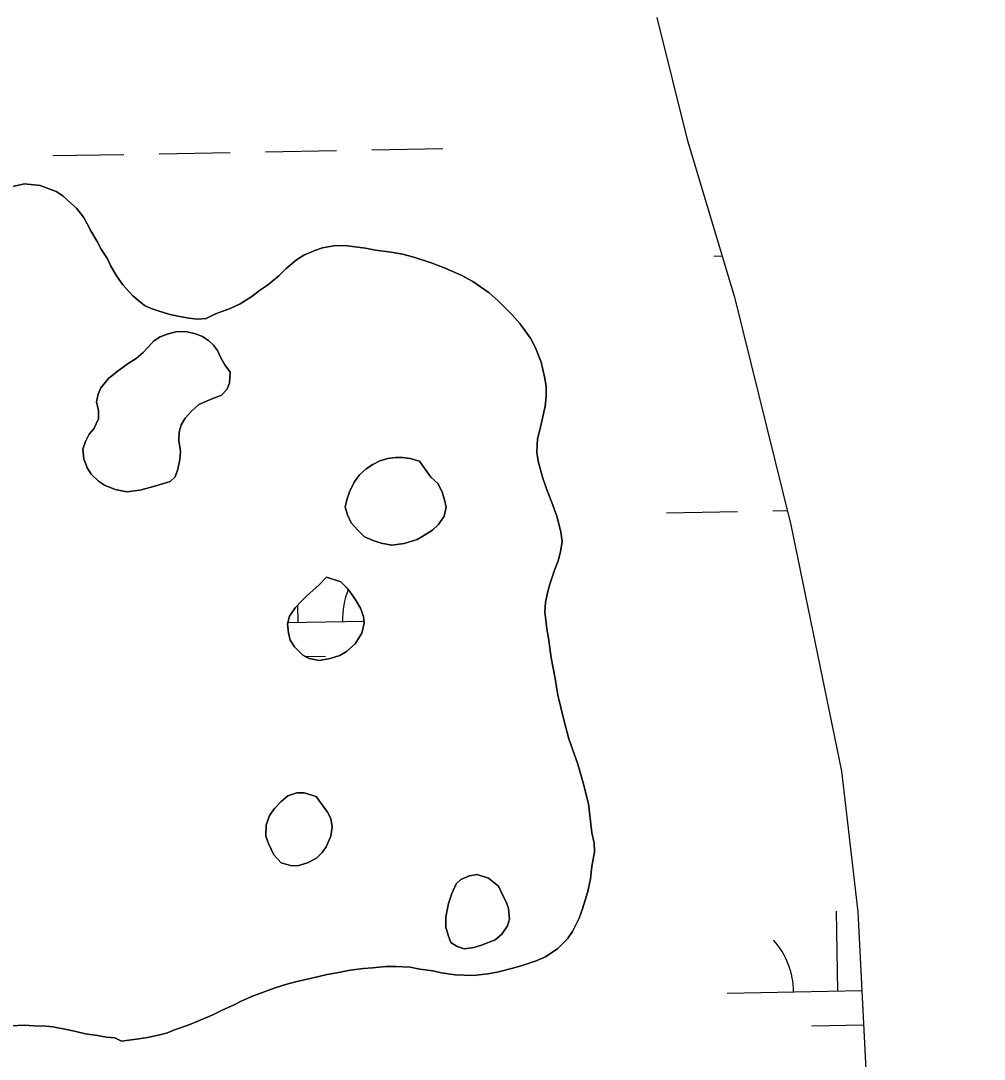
# Model space of a CAD drawing. Extents: x 3925854 to 3964121, y 224593 to 250589.
# Drawn here: x 3958696.1 to 3959131, y 231219 to 231687.6 of the extents above; entities that cross this region are included whole.
import ezdxf

# ---------------------------------------------------------------- set-up
doc = ezdxf.new("R2010")
doc.units = 0
doc.layers.add('V-TOPO-SHOR', color=7, linetype='Continuous')
doc.layers.add('V-WETL-SWMP', color=7, linetype='Continuous')

msp = doc.modelspace()

# ---------------------------------------------------------------- linework, layer by layer
at = {"layer": 'V-TOPO-SHOR'}
for points in [[(3958983.192, 231689.182), (3958996.963, 231634.076), (3959018.227, 231562.917), (3959043.747, 231460.209), (3959066.509, 231348.993), (3959073.847, 231285.468), (3959080.366, 231158.088), (3959097.917, 231048.588), (3959105.587, 231008.281), (3959108.01, 230992.471), (3959109.116, 230978.063), (3959107.958, 230966.531), (3959108.206, 230956.684), (3959109.408, 230946.979), (3959110.467, 230938.082), (3959113.699, 230907.055), (3959113.582, 230898.017), (3959114.354, 230890.372), (3959115.862, 230882.87), (3959117.168, 230879.628), (3959119.431, 230876.531), (3959123.615, 230875.335), (3959126.626, 230875.102), (3959130.957, 230874.346)], [(3958690.404, 231612.396), (3958697.758, 231613.977), (3958704.957, 231613.357), (3958712.146, 231610.528), (3958715.076, 231608.603), (3958718.734, 231605.353), (3958721.22, 231602.99), (3958724.436, 231599.006), (3958726.037, 231596.059), (3958727.786, 231592.817), (3958730.555, 231587.955), (3958732.449, 231584.566), (3958735.22, 231580.142), (3958736.677, 231577.197), (3958739.3, 231572.481), (3958742.218, 231568.499), (3958746.751, 231563.48), (3958752.022, 231559.193), (3958754.955, 231557.708), (3958758.183, 231556.664), (3958763.024, 231555.171), (3958766.254, 231554.421), (3958771.982, 231553.367), (3958776.094, 231552.906), (3958779.771, 231553.328), (3958784.043, 231555.366), (3958790.668, 231557.831), (3958795.085, 231559.869), (3958800.394, 231563.224), (3958803.933, 231565.851), (3958807.472, 231568.334), (3958812.637, 231572.571), (3958815.737, 231575.643), (3958820.608, 231579.735), (3958823.85, 231581.777), (3958828.857, 231583.956), (3958832.242, 231585.117)], [(3958832.242, 231585.117), (3958837.246, 231586.12), (3958842.388, 231586.243), (3958845.915, 231585.785), (3958851.788, 231585.023), (3958856.194, 231584.12), (3958863.245, 231583.204), (3958868.383, 231582.297), (3958873.522, 231580.949), (3958881.298, 231578.414), (3958886.873, 231576.331), (3958894.94, 231572.763), (3958900.215, 231569.945), (3958907.539, 231564.913), (3958911.637, 231561.221), (3958917.781, 231555.019), (3958921.437, 231551.032), (3958926.254, 231544.396), (3958928.437, 231539.977), (3958931.052, 231533.497), (3958932.49, 231526.878), (3958933.205, 231522.759), (3958933.182, 231518.055), (3958932.867, 231513.648), (3958931.515, 231507.481), (3958930.616, 231503.666), (3958929.418, 231498.968), (3958929.094, 231492.945), (3958929.662, 231488.826), (3958931.538, 231481.615), (3958933.278, 231476.905), (3958936.328, 231468.954), (3958938.069, 231464.094), (3958939.945, 231457.033), (3958940.512, 231452.619), (3958939.754, 231447.921), (3958938.706, 231443.958), (3958937.069, 231439.705), (3958934.98, 231433.395), (3958933.786, 231429.432), (3958932.883, 231425.027), (3958932.717, 231420.912), (3958933.561, 231413.265), (3958934.276, 231409.001), (3958935.558, 231400.176), (3958937.274, 231390.764), (3958938.562, 231383.262), (3958941.3, 231372.078), (3958943.463, 231363.544), (3958947.524, 231352.208), (3958949.984, 231343.672), (3958952.29, 231334.255), (3958953.842, 231321.169), (3958954.85, 231316.608), (3958955.124, 231312.637), (3958953.916, 231305.882), (3958953.304, 231300.449), (3958952.099, 231294.723), (3958949.709, 231286.797), (3958948.073, 231282.691), (3958945.106, 231276.678), (3958942.886, 231273.309), (3958938.456, 231268.92), (3958933, 231265.125), (3958928.73, 231263.382), (3958921.957, 231261.064), (3958917.542, 231259.909), (3958911.215, 231258.324), (3958906.949, 231257.461), (3958900.48, 231256.759), (3958892.251, 231257.091), (3958885.935, 231258.002), (3958882.117, 231258.903), (3958876.244, 231259.665), (3958871.838, 231260.568), (3958865.375, 231260.894), (3958860.963, 231260.769), (3958854.936, 231260.21), (3958850.82, 231259.935), (3958844.79, 231259.229), (3958838.757, 231257.935), (3958834.493, 231257.222), (3958828.167, 231255.78), (3958820.073, 231253.91), (3958816.247, 231252.899), (3958810.949, 231251.162), (3958805.209, 231249.13), (3958801.526, 231247.678), (3958795.931, 231245.354), (3958792.394, 231243.461), (3958786.797, 231240.989), (3958782.82, 231238.95), (3958776.045, 231236.191), (3958771.628, 231234.301), (3958765.592, 231232.271), (3958762.352, 231230.817), (3958758.969, 231229.953), (3958753.378, 231228.804), (3958749.407, 231228.234), (3958741.612, 231227.098), (3958738.532, 231228.581)], [(3958790.668, 231529.028), (3958788.186, 231532.422), (3958786.437, 231535.516), (3958784.983, 231538.756), (3958783.084, 231541.263), (3958780.891, 231543.332), (3958778.105, 231545.109), (3958775.025, 231546.299), (3958771.208, 231547.2), (3958766.651, 231547.368), (3958762.68, 231546.358), (3958758.998, 231545.054), (3958756.196, 231543.155), (3958753.685, 231540.376), (3958751.322, 231537.89), (3958748.221, 231535.258), (3958744.537, 231532.924), (3958739.671, 231529.419), (3958735.685, 231526.206), (3958732.286, 231521.961), (3958731.096, 231519.173), (3958730.344, 231515.649), (3958731.206, 231511.676), (3958731.19, 231508.001), (3958729.109, 231503.457), (3958727.041, 231501.114), (3958725.408, 231497.741), (3958724.216, 231494.368), (3958724.636, 231489.955), (3958726.086, 231485.834), (3958727.983, 231483.03), (3958731.2, 231479.782), (3958733.985, 231478.006), (3958738.679, 231476.071), (3958743.965, 231475.018), (3958749.847, 231475.725), (3958755, 231477.171), (3958758.531, 231478.183), (3958763.536, 231479.776), (3958765.75, 231481.822), (3958767.089, 231485.197), (3958767.992, 231489.6), (3958768.156, 231493.274), (3958767.446, 231498.276), (3958767.609, 231501.948), (3958768.509, 231505.325), (3958770.286, 231508.255), (3958773.241, 231511.475), (3958776.49, 231514.399), (3958780.024, 231515.999), (3958783.557, 231517.453), (3958786.797, 231518.612), (3958789.161, 231521.246), (3958790.35, 231524.033), (3958790.668, 231529.028)], [(3958876.164, 231488.935), (3958871.908, 231490.133), (3958868.381, 231490.589), (3958865.295, 231490.604), (3958861.764, 231490.032), (3958858.233, 231489.021), (3958854.992, 231487.419), (3958852.042, 231485.377), (3958848.944, 231482.746), (3958846.574, 231479.377), (3958844.498, 231474.977), (3958843.304, 231471.457), (3958842.554, 231468.08), (3958843.566, 231464.694), (3958845.313, 231461.01), (3958848.235, 231457.762), (3958851.307, 231454.661), (3958855.121, 231453.027), (3958858.789, 231451.833), (3958863.634, 231450.93), (3958869.223, 231451.784), (3958874.966, 231453.521), (3958877.618, 231454.977), (3958881.892, 231457.75), (3958884.698, 231460.234), (3958887.215, 231464.043), (3958888.116, 231468.154), (3958887.397, 231471.391), (3958886.385, 231474.924), (3958884.493, 231478.607), (3958881.273, 231481.709), (3958876.164, 231488.935)], [(3958834.172, 231436.518), (3958830.626, 231432.862), (3958828.118, 231430.669), (3958825.017, 231427.892), (3958822.801, 231425.696), (3958819.995, 231422.624), (3958817.478, 231418.963), (3958816.579, 231415.438), (3958817.001, 231411.469), (3958817.72, 231408.086), (3958819.616, 231405.137), (3958823.42, 231401.297), (3958826.352, 231399.814), (3958830.758, 231398.911), (3958835.759, 231399.767), (3958840.174, 231401.217), (3958843.123, 231402.966), (3958847.109, 231406.474), (3958850.07, 231411.309), (3958851.121, 231415.715), (3958850.84, 231418.803), (3958849.388, 231422.483), (3958847.496, 231425.873), (3958845.745, 231428.527), (3958843.406, 231431.625), (3958840.629, 231434.429), (3958834.172, 231436.518)], [(3958829.435, 231337.481), (3958824.003, 231339.123), (3958820.769, 231339.138), (3958816.649, 231337.835), (3958813.698, 231335.351), (3958810.597, 231332.132), (3958808.375, 231328.908), (3958806.884, 231324.654), (3958806.714, 231319.657), (3958807.873, 231316.272), (3958810.349, 231311.262), (3958813.71, 231307.572), (3958817.82, 231306.378), (3958821.054, 231306.214), (3958825.617, 231307.662), (3958829.594, 231309.702), (3958832.105, 231312.334), (3958834.028, 231314.824), (3958836.111, 231319.663), (3958836.717, 231323.923), (3958836, 231327.601), (3958834.544, 231330.401), (3958829.435, 231337.481)], [(3958911.694, 231297.109), (3958907.154, 231300.658), (3958902.165, 231302.298), (3958898.636, 231301.727), (3958894.807, 231300.129), (3958892.593, 231298.081), (3958890.662, 231293.83), (3958889.169, 231289.279), (3958887.964, 231283.258), (3958887.942, 231278.556), (3958888.953, 231275.023), (3958890.26, 231271.638), (3958893.045, 231269.86), (3958896.273, 231268.816), (3958900.684, 231269.383), (3958904.07, 231270.395), (3958910.255, 231272.864), (3958913.208, 231275.349), (3958915.87, 231279.158), (3958916.767, 231282.238), (3958916.202, 231286.944), (3958915.188, 231290.037), (3958913.73, 231292.837), (3958911.694, 231297.109)], [(3958738.532, 231228.581), (3958734.86, 231228.892), (3958730.75, 231229.648), (3958725.314, 231230.407), (3958721.058, 231231.458), (3958716.801, 231232.359), (3958710.632, 231233.565), (3958707.548, 231233.873), (3958701.965, 231234.047), (3958697.851, 231234.36), (3958691.678, 231234.096)]]:
    msp.add_lwpolyline(points, dxfattribs=at)
at = {"layer": 'V-WETL-SWMP'}
for p, q in [((3958983.192, 231689.182), (3958996.963, 231634.077)), ((3958996.963, 231634.077), (3959018.227, 231562.916)), ((3958710.66, 231626.768), (3958742.655, 231627.35)), ((3958758.652, 231627.641), (3958790.647, 231628.222)), ((3958806.644, 231628.513), (3958838.639, 231629.095)), ((3958854.636, 231629.386), (3958886.631, 231629.968)), ((3958697.759, 231613.978), (3958690.403, 231612.397)), ((3958704.958, 231613.356), (3958697.759, 231613.978)), ((3958712.145, 231610.529), (3958704.958, 231613.356)), ((3958715.076, 231608.604), (3958712.145, 231610.529)), ((3958718.734, 231605.353), (3958715.076, 231608.604)), ((3958721.221, 231602.99), (3958718.734, 231605.353)), ((3958724.435, 231599.007), (3958721.221, 231602.99)), ((3958726.038, 231596.059), (3958724.435, 231599.007)), ((3958727.786, 231592.818), (3958726.038, 231596.059)), ((3958730.555, 231587.955), (3958727.786, 231592.818)), ((3958732.449, 231584.565), (3958730.555, 231587.955)), ((3958735.221, 231580.143), (3958732.449, 231584.565)), ((3958828.857, 231583.956), (3958823.85, 231581.776)), ((3958832.243, 231585.116), (3958828.857, 231583.956)), ((3958837.245, 231586.121), (3958832.243, 231585.116)), ((3958842.389, 231586.243), (3958837.245, 231586.121)), ((3958845.914, 231585.785), (3958842.389, 231586.243)), ((3958851.789, 231585.022), (3958845.914, 231585.785)), ((3958856.194, 231584.119), (3958851.789, 231585.022)), ((3958863.244, 231583.204), (3958856.194, 231584.119)), ((3958736.676, 231577.197), (3958735.221, 231580.143)), ((3958820.607, 231579.734), (3958815.737, 231575.642)), ((3958823.85, 231581.776), (3958820.607, 231579.734)), ((3958868.383, 231582.297), (3958863.244, 231583.204)), ((3958873.521, 231580.95), (3958868.383, 231582.297)), ((3958881.298, 231578.414), (3958873.521, 231580.95)), ((3959008.849, 231581.44), (3959012.671, 231581.509)), ((3958739.299, 231572.481), (3958736.676, 231577.197)), ((3958815.737, 231575.642), (3958812.636, 231572.571)), ((3958886.873, 231576.33), (3958881.298, 231578.414)), ((3958894.939, 231572.764), (3958886.873, 231576.33)), ((3958742.219, 231568.499), (3958739.299, 231572.481)), ((3958812.636, 231572.571), (3958807.472, 231568.333)), ((3958900.216, 231569.946), (3958894.939, 231572.764)), ((3958907.54, 231564.914), (3958900.216, 231569.946)), ((3958746.751, 231563.48), (3958742.219, 231568.499)), ((3958803.933, 231565.852), (3958800.393, 231563.223)), ((3958807.472, 231568.333), (3958803.933, 231565.852)), ((3958752.022, 231559.193), (3958746.751, 231563.48)), ((3958800.393, 231563.223), (3958795.086, 231559.869)), ((3958911.638, 231561.221), (3958907.54, 231564.914)), ((3958917.781, 231555.019), (3958911.638, 231561.221)), ((3959018.227, 231562.916), (3959043.748, 231460.21)), ((3958754.954, 231557.709), (3958752.022, 231559.193)), ((3958758.182, 231556.665), (3958754.954, 231557.709)), ((3958763.025, 231555.172), (3958758.182, 231556.665)), ((3958790.667, 231557.832), (3958784.042, 231555.365)), ((3958795.086, 231559.869), (3958790.667, 231557.832)), ((3958766.254, 231554.422), (3958763.025, 231555.172)), ((3958771.981, 231553.366), (3958766.254, 231554.422)), ((3958776.094, 231552.905), (3958771.981, 231553.366)), ((3958779.77, 231553.328), (3958776.094, 231552.905)), ((3958784.042, 231555.365), (3958779.77, 231553.328)), ((3958921.436, 231551.033), (3958917.781, 231555.019)), ((3958926.254, 231544.396), (3958921.436, 231551.033)), ((3958928.437, 231539.977), (3958926.254, 231544.396)), ((3958931.052, 231533.498), (3958928.437, 231539.977)), ((3958932.49, 231526.877), (3958931.052, 231533.498)), ((3958933.205, 231522.759), (3958932.49, 231526.877)), ((3958933.182, 231518.056), (3958933.205, 231522.759)), ((3958931.515, 231507.482), (3958932.867, 231513.648)), ((3958932.867, 231513.648), (3958933.182, 231518.056)), ((3958930.615, 231503.665), (3958931.515, 231507.482)), ((3958929.417, 231498.968), (3958930.615, 231503.665)), ((3958929.094, 231492.944), (3958929.417, 231498.968)), ((3958929.662, 231488.826), (3958929.094, 231492.944)), ((3958931.538, 231481.616), (3958929.662, 231488.826)), ((3958933.279, 231476.905), (3958931.538, 231481.616)), ((3958936.327, 231468.954), (3958933.279, 231476.905)), ((3958938.068, 231464.095), (3958936.327, 231468.954)), ((3958939.944, 231457.032), (3958938.068, 231464.095)), ((3958987.544, 231465.601), (3959019.538, 231466.183)), ((3959035.536, 231466.474), (3959042.162, 231466.594)), ((3959043.748, 231460.21), (3959066.509, 231348.993)), ((3958939.754, 231447.921), (3958940.511, 231452.62)), ((3958940.511, 231452.62), (3958939.944, 231457.032)), ((3958938.706, 231443.958), (3958939.754, 231447.921)), ((3958937.069, 231439.704), (3958938.706, 231443.958)), ((3958934.981, 231433.394), (3958937.069, 231439.704)), ((3958932.883, 231425.027), (3958933.786, 231429.432)), ((3958933.786, 231429.432), (3958934.981, 231433.394)), ((3958932.717, 231420.913), (3958932.883, 231425.027)), ((3958821.351, 231416.142), (3958821.209, 231423.953)), ((3958933.562, 231413.266), (3958932.717, 231420.913)), ((3958816.738, 231416.058), (3958851.033, 231416.681)), ((3958934.276, 231409.001), (3958933.562, 231413.266)), ((3958935.557, 231400.177), (3958934.276, 231409.001)), ((3958824.47, 231400.765), (3958833.63, 231400.931)), ((3958937.275, 231390.763), (3958935.557, 231400.177)), ((3958938.562, 231383.261), (3958937.275, 231390.763)), ((3958941.301, 231372.078), (3958938.562, 231383.261)), ((3958943.464, 231363.544), (3958941.301, 231372.078)), ((3958947.525, 231352.208), (3958943.464, 231363.544)), ((3958949.983, 231343.672), (3958947.525, 231352.208)), ((3959066.509, 231348.993), (3959073.847, 231285.468)), ((3958952.289, 231334.255), (3958949.983, 231343.672)), ((3958953.843, 231321.168), (3958952.289, 231334.255)), ((3958954.85, 231316.607), (3958953.843, 231321.168)), ((3958953.917, 231305.883), (3958955.125, 231312.637)), ((3958955.125, 231312.637), (3958954.85, 231316.607)), ((3958953.303, 231300.448), (3958953.917, 231305.883)), ((3958952.1, 231294.722), (3958953.303, 231300.448)), ((3958892.255, 231297.34), (3958892.679, 231297.348)), ((3958949.71, 231286.797), (3958952.1, 231294.722)), ((3958948.074, 231282.69), (3958949.71, 231286.797)), ((3959064.889, 231249.729), (3959064.235, 231285.723)), ((3959073.847, 231285.468), (3959080.365, 231158.089)), ((3958945.106, 231276.678), (3958948.074, 231282.69)), ((3958942.885, 231273.309), (3958945.106, 231276.678)), ((3958938.455, 231268.921), (3958942.885, 231273.309)), ((3958928.729, 231263.383), (3958932.999, 231265.126)), ((3958932.999, 231265.126), (3958938.455, 231268.921)), ((3958854.936, 231260.209), (3958860.964, 231260.768)), ((3958860.964, 231260.768), (3958865.374, 231260.894)), ((3958865.374, 231260.894), (3958871.839, 231260.569)), ((3958871.839, 231260.569), (3958876.243, 231259.666)), ((3958917.542, 231259.909), (3958921.957, 231261.064)), ((3958921.957, 231261.064), (3958928.729, 231263.383)), ((3958820.074, 231253.91), (3958828.166, 231255.781)), ((3958828.166, 231255.781), (3958834.493, 231257.221)), ((3958834.493, 231257.221), (3958838.758, 231257.935)), ((3958838.758, 231257.935), (3958844.79, 231259.229)), ((3958844.79, 231259.229), (3958850.819, 231259.935)), ((3958850.819, 231259.935), (3958854.936, 231260.209)), ((3958876.243, 231259.666), (3958882.118, 231258.903)), ((3958882.118, 231258.903), (3958885.935, 231258.003)), ((3958885.935, 231258.003), (3958892.251, 231257.091)), ((3958892.251, 231257.091), (3958900.479, 231256.758)), ((3958900.479, 231256.758), (3958906.949, 231257.461)), ((3958906.949, 231257.461), (3958911.215, 231258.323)), ((3958911.215, 231258.323), (3958917.542, 231259.909)), ((3958805.208, 231249.131), (3958810.949, 231251.161)), ((3958810.949, 231251.161), (3958816.248, 231252.899)), ((3958816.248, 231252.899), (3958820.074, 231253.91)), ((3958795.931, 231245.354), (3958801.526, 231247.679)), ((3958801.526, 231247.679), (3958805.208, 231249.131)), ((3959014.897, 231248.82), (3959075.666, 231249.925)), ((3958786.798, 231240.989), (3958792.394, 231243.461)), ((3958792.394, 231243.461), (3958795.931, 231245.354)), ((3958776.046, 231236.19), (3958782.82, 231238.95)), ((3958782.82, 231238.95), (3958786.798, 231240.989)), ((3958691.677, 231234.096), (3958697.851, 231234.361)), ((3958697.851, 231234.361), (3958701.964, 231234.047)), ((3958701.964, 231234.047), (3958707.548, 231233.873)), ((3958707.548, 231233.873), (3958710.633, 231233.565)), ((3958710.633, 231233.565), (3958716.8, 231232.359)), ((3958716.8, 231232.359), (3958721.058, 231231.457)), ((3958765.593, 231232.272), (3958771.628, 231234.301)), ((3958771.628, 231234.301), (3958776.046, 231236.19)), ((3959053.172, 231234.082), (3959076.455, 231234.505)), ((3958721.058, 231231.457), (3958725.315, 231230.408)), ((3958725.315, 231230.408), (3958730.749, 231229.647)), ((3958730.749, 231229.647), (3958734.86, 231228.892)), ((3958734.86, 231228.892), (3958738.533, 231228.581)), ((3958738.533, 231228.581), (3958741.612, 231227.097)), ((3958741.612, 231227.097), (3958749.407, 231228.235)), ((3958749.407, 231228.235), (3958753.378, 231228.804)), ((3958753.378, 231228.804), (3958758.968, 231229.953)), ((3958758.968, 231229.953), (3958762.352, 231230.818)), ((3958762.352, 231230.818), (3958765.593, 231232.272))]:
    msp.add_line(p, q, dxfattribs=at)
for points in [[(3958790.668, 231529.029), (3958790.351, 231524.033), (3958789.161, 231521.246), (3958786.797, 231518.612), (3958783.558, 231517.452), (3958780.024, 231515.999), (3958776.489, 231514.399), (3958773.241, 231511.475), (3958770.286, 231508.256), (3958768.508, 231505.325), (3958767.61, 231501.948), (3958767.446, 231498.275), (3958768.157, 231493.274), (3958767.992, 231489.601), (3958767.089, 231485.196), (3958765.75, 231481.822), (3958763.536, 231479.775), (3958758.531, 231478.182), (3958754.999, 231477.17), (3958749.848, 231475.725), (3958743.965, 231475.018), (3958738.679, 231476.072), (3958733.985, 231478.006), (3958731.201, 231479.783), (3958727.983, 231483.031), (3958726.086, 231485.833), (3958724.636, 231489.955), (3958724.216, 231494.367), (3958725.408, 231497.741), (3958727.041, 231501.114), (3958729.11, 231503.456), (3958731.189, 231508.002), (3958731.207, 231511.676), (3958730.344, 231515.649), (3958731.096, 231519.173), (3958732.285, 231521.96), (3958735.686, 231526.206), (3958739.67, 231529.42), (3958744.537, 231532.924), (3958748.222, 231535.258), (3958751.321, 231537.889), (3958753.685, 231540.376), (3958756.197, 231543.156), (3958758.998, 231545.054), (3958762.679, 231546.359), (3958766.652, 231547.369), (3958771.208, 231547.2), (3958775.025, 231546.3), (3958778.106, 231545.109), (3958780.89, 231543.332), (3958783.084, 231541.264), (3958784.983, 231538.756), (3958786.437, 231535.516), (3958788.186, 231532.421)], [(3958876.163, 231488.935), (3958881.273, 231481.709), (3958884.492, 231478.607), (3958886.385, 231474.924), (3958887.396, 231471.391), (3958888.116, 231468.154), (3958887.214, 231464.043), (3958884.697, 231460.234), (3958881.893, 231457.749), (3958877.617, 231454.977), (3958874.965, 231453.52), (3958869.224, 231451.784), (3958863.635, 231450.929), (3958858.789, 231451.834), (3958855.121, 231453.027), (3958851.307, 231454.662), (3958848.236, 231457.763), (3958845.312, 231461.011), (3958843.566, 231464.694), (3958842.553, 231468.079), (3958843.304, 231471.456), (3958844.497, 231474.977), (3958846.575, 231479.377), (3958848.943, 231482.746), (3958852.042, 231485.377), (3958854.992, 231487.42), (3958858.233, 231489.021), (3958861.765, 231490.033), (3958865.295, 231490.604), (3958868.382, 231490.589), (3958871.907, 231490.132)], [(3958830.626, 231432.862), (3958834.171, 231436.519), (3958840.628, 231434.43), (3958843.407, 231431.625), (3958845.744, 231428.527), (3958847.495, 231425.873), (3958849.389, 231422.483), (3958850.841, 231418.802), (3958851.121, 231415.714), (3958850.071, 231411.31), (3958847.108, 231406.474), (3958843.123, 231402.966), (3958840.175, 231401.216), (3958835.759, 231399.767), (3958830.757, 231398.91), (3958826.352, 231399.813), (3958823.42, 231401.296), (3958819.617, 231405.136), (3958817.72, 231408.085), (3958817.002, 231411.468), (3958816.58, 231415.439), (3958817.479, 231418.962), (3958819.995, 231422.624), (3958822.802, 231425.697), (3958825.017, 231427.891), (3958828.117, 231430.669)], [(3958829.434, 231337.48), (3958834.544, 231330.401), (3958836.001, 231327.601), (3958836.718, 231323.923), (3958836.11, 231319.664), (3958834.029, 231314.824), (3958832.106, 231312.334), (3958829.595, 231309.701), (3958825.617, 231307.662), (3958821.054, 231306.214), (3958817.821, 231306.377), (3958813.711, 231307.572), (3958810.349, 231311.263), (3958807.874, 231316.272), (3958806.714, 231319.658), (3958806.885, 231324.654), (3958808.375, 231328.909), (3958810.596, 231332.132), (3958813.697, 231335.351), (3958816.649, 231337.835), (3958820.77, 231339.138), (3958824.004, 231339.123)], [(3958911.694, 231297.108), (3958913.731, 231292.836), (3958915.188, 231290.037), (3958916.202, 231286.945), (3958916.767, 231282.239), (3958915.871, 231279.157), (3958913.207, 231275.349), (3958910.255, 231272.864), (3958904.07, 231270.395), (3958900.685, 231269.383), (3958896.273, 231268.816), (3958893.045, 231269.86), (3958890.261, 231271.637), (3958888.954, 231275.024), (3958887.942, 231278.556), (3958887.965, 231283.259), (3958889.169, 231289.279), (3958890.661, 231293.829), (3958892.592, 231298.082), (3958894.806, 231300.129), (3958898.636, 231301.727), (3958902.166, 231302.298), (3958907.155, 231300.657)]]:
    msp.add_lwpolyline(points, close=True, dxfattribs=at)
for centre, start, end in [((3958876.577, 231417.621), 157.82701, 181.81353), ((3959009.647, 231249.199), 0.26988, 41.81354)]:
    msp.add_arc(centre, 35.246, start, end, dxfattribs=at)

doc.saveas('drawing.dxf')
